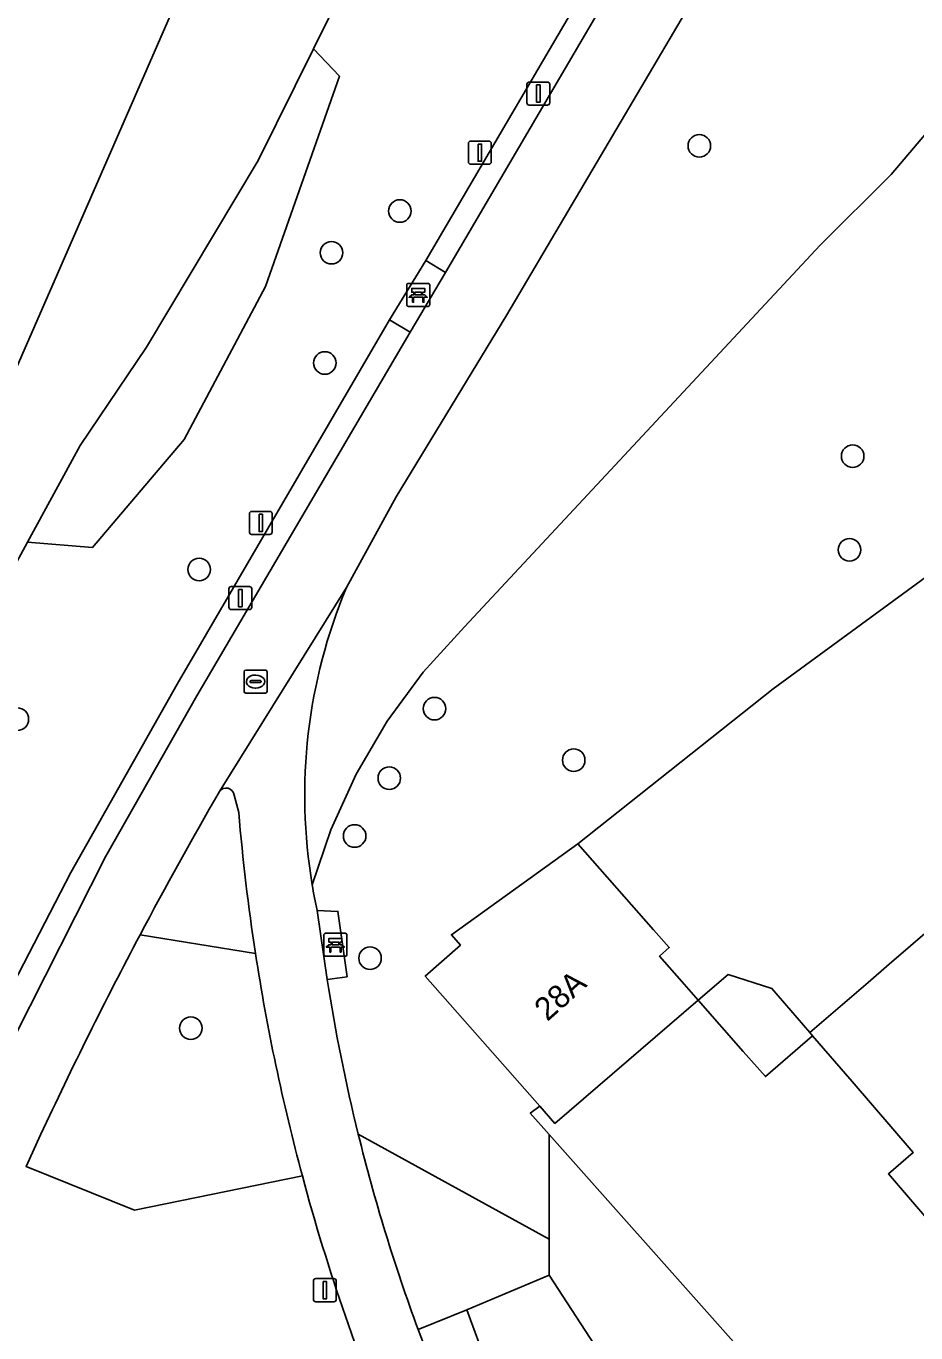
# Model space of a CAD drawing. Extents: x 161347 to 161881, y 382161 to 382804.
# Drawn here: x 161378.3 to 161416.9, y 382262.7 to 382319.4 of the extents above; entities that cross this region are included whole.
import ezdxf

# ---------------------------------------------------------------- set-up
doc = ezdxf.new("R2010")
doc.units = 0
for name, color, linetype in [('IMGEO_Afsluitpaal', 7, 'Continuous'), ('IMGEO_Bank', 7, 'Continuous'), ('IMGEO_Boom', 7, 'Continuous'), ('IMGEO_Erf', 7, 'Continuous'), ('IMGEO_Gemengd_bos', 7, 'Continuous'), ('IMGEO_Groenvoorziening', 7, 'Continuous'), ('IMGEO_Lichtmast', 7, 'Continuous'), ('IMGEO_Pand', 7, 'Continuous'), ('IMGEO_Pand_nummerreeks', 7, 'Continuous'), ('IMGEO_Rioolput', 7, 'Continuous'), ('IMGEO_Terreindeel_gesloten', 7, 'Continuous'), ('IMGEO_Voetpad_gesloten', 7, 'Continuous'), ('IMGEO_Voetpad_halfverhard', 7, 'Continuous'), ('IMGEO_Waterloop', 7, 'Continuous')]:
    doc.layers.add(name, color=color, linetype=linetype)

msp = doc.modelspace()

# ---------------------------------------------------------------- linework, layer by layer
at = {"layer": 'IMGEO_Afsluitpaal'}
for p, q in [((161397.474, 382313.541), (161397.474, 382314.341)), ((161397.474, 382314.341), (161397.474, 382313.541)), ((161397.574, 382314.441), (161398.364, 382314.441)), ((161398.364, 382314.441), (161397.574, 382314.441)), ((161398.464, 382314.341), (161398.464, 382313.541)), ((161398.464, 382313.541), (161398.464, 382314.341)), ((161398.364, 382313.441), (161397.574, 382313.441)), ((161397.574, 382313.441), (161398.364, 382313.441)), ((161387.973, 382297.474), (161387.973, 382298.274)), ((161387.973, 382298.274), (161387.973, 382297.474)), ((161388.073, 382298.374), (161388.863, 382298.374)), ((161388.863, 382298.374), (161388.073, 382298.374)), ((161388.963, 382298.274), (161388.963, 382297.474)), ((161388.963, 382297.474), (161388.963, 382298.274)), ((161388.863, 382297.374), (161388.073, 382297.374)), ((161388.073, 382297.374), (161388.863, 382297.374))]:
    msp.add_line(p, q, dxfattribs=at)
for points in [[(161397.894, 382314.316), (161398.044, 382314.316), (161398.044, 382313.566), (161397.894, 382313.566), (161397.894, 382314.316)], [(161388.393, 382298.249), (161388.543, 382298.249), (161388.543, 382297.499), (161388.393, 382297.499), (161388.393, 382298.249)]]:
    msp.add_lwpolyline(points, dxfattribs=at)
for centre, start, end in [((161397.574, 382314.341), 90, 180), ((161397.574, 382314.341), 90, 180), ((161398.364, 382314.341), 0, 90), ((161398.364, 382314.341), 360, 90), ((161397.574, 382313.541), 180, 270), ((161397.574, 382313.541), 180, 270), ((161398.364, 382313.541), 270, 0), ((161398.364, 382313.541), 270, 0), ((161388.073, 382298.274), 90, 180), ((161388.073, 382298.274), 90, 180), ((161388.863, 382298.274), 0, 90), ((161388.863, 382298.274), 360, 90), ((161388.073, 382297.474), 180, 270), ((161388.073, 382297.474), 180, 270), ((161388.863, 382297.474), 270, 0), ((161388.863, 382297.474), 270, 0)]:
    msp.add_arc(centre, 0.1, start, end, dxfattribs=at)
at = {"layer": 'IMGEO_Bank'}
for p, q in [((161394.798, 382307.343), (161394.798, 382308.184)), ((161394.798, 382308.184), (161394.798, 382307.343)), ((161394.873, 382308.268), (161395.714, 382308.268)), ((161395.714, 382308.268), (161394.873, 382308.268)), ((161395.798, 382308.193), (161395.798, 382307.352)), ((161395.798, 382307.352), (161395.798, 382308.193)), ((161395.495, 382307.666), (161395.102, 382307.666)), ((161395.107, 382307.774), (161395.107, 382307.88)), ((161395.151, 382307.88), (161395.151, 382307.774)), ((161395.439, 382307.886), (161395.157, 382307.886)), ((161395.157, 382307.768), (161395.439, 382307.768)), ((161395.445, 382307.774), (161395.445, 382307.88)), ((161395.489, 382307.88), (161395.489, 382307.774)), ((161395.723, 382307.268), (161394.882, 382307.268)), ((161394.882, 382307.268), (161395.723, 382307.268)), ((161391.207, 382279.138), (161391.207, 382279.979)), ((161391.207, 382279.979), (161391.207, 382279.138)), ((161391.282, 382280.063), (161392.123, 382280.063)), ((161392.123, 382280.063), (161391.282, 382280.063)), ((161391.848, 382279.681), (161391.566, 382279.681)), ((161392.207, 382279.988), (161392.207, 382279.147)), ((161392.207, 382279.147), (161392.207, 382279.988)), ((161391.904, 382279.461), (161391.511, 382279.461)), ((161391.516, 382279.569), (161391.516, 382279.675)), ((161391.56, 382279.675), (161391.56, 382279.569)), ((161391.566, 382279.563), (161391.848, 382279.563)), ((161391.854, 382279.569), (161391.854, 382279.675)), ((161391.898, 382279.675), (161391.898, 382279.569)), ((161392.132, 382279.063), (161391.291, 382279.063)), ((161391.291, 382279.063), (161392.132, 382279.063))]:
    msp.add_line(p, q, dxfattribs=at)
for points in [[(161395.101, 382307.886), (161395.015, 382307.886), (161395.015, 382308.047), (161395.578, 382308.047), (161395.578, 382307.886), (161395.495, 382307.886)], [(161395.045, 382307.666), (161394.903, 382307.666), (161395.015, 382307.768), (161395.101, 382307.768)], [(161395.095, 382307.659), (161395.095, 382307.452), (161395.052, 382307.452), (161395.052, 382307.659)], [(161395.495, 382307.768), (161395.578, 382307.768), (161395.69, 382307.666), (161395.551, 382307.666)], [(161395.545, 382307.659), (161395.545, 382307.452), (161395.501, 382307.452), (161395.501, 382307.659)], [(161391.51, 382279.681), (161391.424, 382279.681), (161391.424, 382279.842), (161391.987, 382279.842), (161391.987, 382279.681), (161391.904, 382279.681)], [(161391.454, 382279.461), (161391.312, 382279.461), (161391.424, 382279.563), (161391.51, 382279.563)], [(161391.504, 382279.454), (161391.504, 382279.247), (161391.461, 382279.247), (161391.461, 382279.454)], [(161391.904, 382279.563), (161391.987, 382279.563), (161392.099, 382279.461), (161391.96, 382279.461)], [(161391.954, 382279.454), (161391.954, 382279.247), (161391.91, 382279.247), (161391.91, 382279.454)]]:
    msp.add_lwpolyline(points, dxfattribs=at)
for centre, radius, start, end in [((161394.876, 382308.19), 0.0779, 92.4484, 184.2845), ((161394.876, 382308.19), 0.0779, 92.4484, 184.2845), ((161395.72, 382308.19), 0.0779, 2.4484, 94.2845), ((161395.72, 382308.19), 0.0779, 2.4484, 94.2845), ((161395.045, 382307.659), 0.00671, 2.8957, 87.1043), ((161395.102, 382307.659), 0.00671, 92.8957, 177.1043), ((161395.1, 382307.879), 0.00671, 2.8957, 87.1043), ((161395.1, 382307.775), 0.00671, 272.8957, 357.1043), ((161395.157, 382307.879), 0.00671, 92.8957, 177.1043), ((161395.157, 382307.775), 0.00671, 182.8957, 267.1043), ((161395.439, 382307.879), 0.00671, 2.8957, 87.1043), ((161395.439, 382307.775), 0.00671, 272.8957, 357.1043), ((161395.496, 382307.879), 0.00671, 92.8957, 177.1043), ((161395.496, 382307.775), 0.00671, 182.8957, 267.1043), ((161395.494, 382307.659), 0.00671, 2.8957, 87.1043), ((161395.551, 382307.659), 0.00671, 92.8957, 177.1043), ((161394.876, 382307.346), 0.0779, 182.4484, 274.2845), ((161394.876, 382307.346), 0.0779, 182.4484, 274.2845), ((161395.72, 382307.346), 0.0779, 272.4484, 4.2845), ((161395.72, 382307.346), 0.0779, 272.4484, 4.2845), ((161391.285, 382279.985), 0.0779, 92.4484, 184.2845), ((161391.285, 382279.985), 0.0779, 92.4484, 184.2845), ((161391.509, 382279.674), 0.00671, 2.8957, 87.1043), ((161391.566, 382279.674), 0.00671, 92.8957, 177.1043), ((161391.848, 382279.674), 0.00671, 2.8957, 87.1043), ((161391.905, 382279.674), 0.00671, 92.8957, 177.1043), ((161392.129, 382279.985), 0.0779, 2.4484, 94.2845), ((161392.129, 382279.985), 0.0779, 2.4484, 94.2845), ((161391.285, 382279.141), 0.0779, 182.4484, 274.2845), ((161391.285, 382279.141), 0.0779, 182.4484, 274.2845), ((161391.454, 382279.454), 0.00671, 2.8957, 87.1043), ((161391.511, 382279.454), 0.00671, 92.8957, 177.1043), ((161391.509, 382279.57), 0.00671, 272.8957, 357.1043), ((161391.566, 382279.57), 0.00671, 182.8957, 267.1043), ((161391.848, 382279.57), 0.00671, 272.8957, 357.1043), ((161391.905, 382279.57), 0.00671, 182.8957, 267.1043), ((161391.903, 382279.454), 0.00671, 2.8957, 87.1043), ((161391.96, 382279.454), 0.00671, 92.8957, 177.1043), ((161392.129, 382279.141), 0.0779, 272.4484, 4.2845), ((161392.129, 382279.141), 0.0779, 272.4484, 4.2845)]:
    msp.add_arc(centre, radius, start, end, dxfattribs=at)
at = {"layer": 'IMGEO_Boom'}
for centre in [(161407.492, 382314.238), (161394.498, 382311.409), (161391.537, 382309.599), (161391.248, 382304.814), (161414.143, 382300.768), (161414.008, 382296.706), (161385.796, 382295.85), (161396.004, 382289.811), (161377.912, 382289.353), (161402.043, 382287.578), (161394.043, 382286.794), (161392.54, 382284.284), (161393.209, 382278.983), (161385.439, 382275.945)]:
    msp.add_circle(centre, 0.489, dxfattribs=at)
at = {"layer": 'IMGEO_Erf'}
for points in [[(161441.023, 382284.25), (161435.438, 382291.085), (161438.742, 382293.784), (161435.911, 382297.247), (161438.146, 382299.071), (161432.164, 382306.393), (161410.698, 382290.675), (161402.221, 382283.95), (161405.506, 382280.209), (161406.184, 382279.438), (161405.767, 382279.072), (161406.734, 382277.971), (161407.448, 382277.158), (161401.225, 382271.81), (161400.57, 382272.555), (161400.157, 382272.252), (161400.981, 382271.324), (161416.272, 382254.11), (161419.161, 382250.858), (161420.005, 382251.925)], [(161418.402, 382266.468), (161415.692, 382269.619), (161416.766, 382270.542), (161414.115, 382273.625), (161412.407, 382275.611), (161410.356, 382273.846), (161409.399, 382274.936), (161407.448, 382277.158), (161408.743, 382278.271), (161410.643, 382277.662), (161411.462, 382276.71), (161412.282, 382275.757), (161414.812, 382277.933), (161415.729, 382278.722), (161418.603, 382281.194)]]:
    msp.add_lwpolyline(points, dxfattribs=at)
at = {"layer": 'IMGEO_Gemengd_bos'}
for points in [[(161418.368, 382351.083), (161419.77, 382342.18), (161421.746, 382334.773), (161422.179, 382333.479), (161424.288, 382327.775), (161424.532, 382326.783), (161424.564, 382325.761), (161424.383, 382324.755), (161423.937, 382323.701), (161420.158, 382318.134), (161415.817, 382312.993), (161412.737, 382309.924), (161397.304, 382293.363), (161395.517, 382291.4), (161393.945, 382289.261), (161392.606, 382286.969), (161391.513, 382284.55), (161390.699, 382282.167)], [(161392.698, 382271.346), (161400.981, 382266.785), (161400.981, 382271.324), (161400.157, 382272.252), (161400.57, 382272.555), (161395.604, 382278.208), (161397.13, 382279.549), (161396.735, 382279.998), (161402.221, 382283.95), (161410.698, 382290.675), (161432.164, 382306.393)], [(161390.914, 382281.049), (161391.812, 382281.011), (161392.213, 382278.173), (161391.353, 382278.051)]]:
    msp.add_lwpolyline(points, dxfattribs=at)
for centre, radius, start, end in [((161411.865, 382285.658), 21.452, 189.365, 192.4061), ((161469.51, 382290.242), 79.102, 188.86535, 193.82024)]:
    msp.add_arc(centre, radius, start, end, dxfattribs=at)
at = {"layer": 'IMGEO_Groenvoorziening'}
for points in [[(161410.761, 382441.921), (161402.854, 382462.305), (161402.07, 382461.561), (161409.818, 382441.585), (161412.71, 382432.719), (161416.036, 382417.601), (161417.534, 382409.527), (161418.765, 382400.432), (161419.348, 382392.534), (161419.411, 382381.446), (161417.112, 382364.302), (161414.697, 382352.717), (161411.045, 382339.466), (161408.31, 382331.937), (161404.855, 382325.015), (161395.627, 382309.257), (161396.482, 382308.74), (161405.735, 382324.539)], [(161371.164, 382278.107), (161371.169, 382276.574), (161373.842, 382273.899), (161374.748, 382271.624), (161375.569, 382273.376), (161376.813, 382276.112), (161380.224, 382282.701), (161384.838, 382290.867), (161394.055, 382306.682), (161395.627, 382309.257), (161404.855, 382325.015), (161408.31, 382331.937), (161411.045, 382339.466), (161414.697, 382352.717), (161417.112, 382364.302), (161419.411, 382381.446), (161419.348, 382392.534), (161418.765, 382400.432)], [(161410.205, 382359.7), (161395.308, 382327.609), (161390.763, 382318.45), (161391.88, 382317.266), (161388.675, 382308.132), (161385.145, 382301.487), (161381.175, 382296.811), (161378.357, 382297.043), (161375.108, 382291.072), (161372.295, 382284.655), (161371.546, 382281.929)], [(161390.699, 382282.167), (161391.513, 382284.55), (161392.606, 382286.969), (161393.945, 382289.261), (161395.517, 382291.4), (161397.304, 382293.363), (161412.737, 382309.924), (161415.817, 382312.993), (161420.158, 382318.134), (161423.937, 382323.701), (161424.383, 382324.755), (161424.564, 382325.761), (161424.532, 382326.783), (161424.288, 382327.775), (161422.179, 382333.479), (161421.746, 382334.773), (161419.77, 382342.18), (161418.368, 382351.083)], [(161407.086, 382320.364), (161399.146, 382306.904), (161394.341, 382299.01), (161392.186, 382295.075)], [(161387.514, 382285.31), (161387.312, 382286.061)], [(161383.237, 382279.999), (161388.24, 382279.191)], [(161395.294, 382262.86), (161397.405, 382263.726), (161400.981, 382265.217), (161400.981, 382266.785), (161392.698, 382271.346)], [(161390.272, 382269.531), (161382.999, 382268.047), (161378.292, 382269.946)]]:
    msp.add_lwpolyline(points, dxfattribs=at)
for points in [[(161378.357, 382297.043), (161381.175, 382296.811), (161385.145, 382301.487), (161388.675, 382308.132), (161391.88, 382317.266), (161390.763, 382318.45), (161388.356, 382313.598), (161383.514, 382305.502), (161380.638, 382301.236)], [(161381.753, 382283.411), (161385.701, 382290.362), (161394.949, 382306.157), (161394.055, 382306.682), (161384.838, 382290.867), (161380.224, 382282.701), (161376.813, 382276.112), (161377.8, 382275.599)], [(161416.272, 382254.11), (161400.981, 382271.324), (161400.981, 382266.785), (161400.981, 382265.217), (161411.38, 382249.236)], [(161411.38, 382249.236), (161400.981, 382265.217), (161397.405, 382263.726), (161398.282, 382261.318), (161400.606, 382256.246), (161406.575, 382244.448)], [(161400.606, 382256.246), (161398.282, 382261.318), (161397.405, 382263.726), (161395.294, 382262.86), (161395.94, 382261.165), (161404.802, 382242.987), (161406.575, 382244.448)]]:
    msp.add_lwpolyline(points, close=True, dxfattribs=at)
for centre, radius, start, end in [((161413.836, 382286.041), 23.459, 157.351, 189.506), ((161552.729, 382190.333), 191.748, 149.99636, 152.11996), ((161386.963, 382286.013), 0.353, 7.8959, 144.371), ((161477.789, 382292.918), 90.595, 184.81745, 188.71522), ((161470.239, 382290.427), 79.854, 193.8244, 200.19498), ((161477.187, 382292.869), 89.994, 195.03014, 203.14081)]:
    msp.add_arc(centre, radius, start, end, dxfattribs=at)
at = {"layer": 'IMGEO_Lichtmast'}
for p, q in [((161400.012, 382316.108), (161400.012, 382316.908)), ((161400.012, 382316.908), (161400.012, 382316.108)), ((161400.112, 382317.008), (161400.902, 382317.008)), ((161400.902, 382317.008), (161400.112, 382317.008)), ((161401.002, 382316.908), (161401.002, 382316.108)), ((161401.002, 382316.108), (161401.002, 382316.908)), ((161400.902, 382316.008), (161400.112, 382316.008)), ((161400.112, 382316.008), (161400.902, 382316.008)), ((161387.087, 382294.212), (161387.087, 382295.012)), ((161387.087, 382295.012), (161387.087, 382294.212)), ((161387.187, 382295.112), (161387.977, 382295.112)), ((161387.977, 382295.112), (161387.187, 382295.112)), ((161388.077, 382295.012), (161388.077, 382294.212)), ((161388.077, 382294.212), (161388.077, 382295.012)), ((161387.977, 382294.112), (161387.187, 382294.112)), ((161387.187, 382294.112), (161387.977, 382294.112)), ((161390.755, 382264.173), (161390.755, 382264.973)), ((161390.755, 382264.973), (161390.755, 382264.173)), ((161390.855, 382265.073), (161391.645, 382265.073)), ((161391.645, 382265.073), (161390.855, 382265.073)), ((161391.745, 382264.973), (161391.745, 382264.173)), ((161391.745, 382264.173), (161391.745, 382264.973)), ((161391.645, 382264.073), (161390.855, 382264.073)), ((161390.855, 382264.073), (161391.645, 382264.073))]:
    msp.add_line(p, q, dxfattribs=at)
for points in [[(161400.432, 382316.883), (161400.582, 382316.883), (161400.582, 382316.133), (161400.432, 382316.133), (161400.432, 382316.883)], [(161387.507, 382294.987), (161387.657, 382294.987), (161387.657, 382294.237), (161387.507, 382294.237), (161387.507, 382294.987)], [(161391.175, 382264.948), (161391.325, 382264.948), (161391.325, 382264.198), (161391.175, 382264.198), (161391.175, 382264.948)]]:
    msp.add_lwpolyline(points, dxfattribs=at)
for centre, start, end in [((161400.112, 382316.908), 90, 180), ((161400.112, 382316.908), 90, 180), ((161400.902, 382316.908), 0, 90), ((161400.902, 382316.908), 360, 90), ((161400.112, 382316.108), 180, 270), ((161400.112, 382316.108), 180, 270), ((161400.902, 382316.108), 270, 0), ((161400.902, 382316.108), 270, 0), ((161387.187, 382295.012), 90, 180), ((161387.187, 382295.012), 90, 180), ((161387.977, 382295.012), 0, 90), ((161387.977, 382295.012), 360, 90), ((161387.187, 382294.212), 180, 270), ((161387.187, 382294.212), 180, 270), ((161387.977, 382294.212), 270, 0), ((161387.977, 382294.212), 270, 0), ((161390.855, 382264.973), 90, 180), ((161390.855, 382264.973), 90, 180), ((161391.645, 382264.973), 0, 90), ((161391.645, 382264.973), 360, 90), ((161390.855, 382264.173), 180, 270), ((161390.855, 382264.173), 180, 270), ((161391.645, 382264.173), 270, 0), ((161391.645, 382264.173), 270, 0)]:
    msp.add_arc(centre, 0.1, start, end, dxfattribs=at)
at = {"layer": 'IMGEO_Pand'}
for points in [[(161402.221, 382283.95), (161396.735, 382279.998), (161397.13, 382279.549), (161395.604, 382278.208), (161400.57, 382272.555), (161401.225, 382271.81), (161407.448, 382277.158), (161406.734, 382277.971), (161405.767, 382279.072), (161406.184, 382279.438), (161405.506, 382280.209)], [(161418.728, 382281.302), (161418.603, 382281.194), (161415.729, 382278.722), (161414.812, 382277.933), (161412.282, 382275.757), (161412.407, 382275.611), (161414.115, 382273.625), (161416.766, 382270.542), (161415.692, 382269.619), (161418.402, 382266.468), (161419.518, 382267.388), (161421.839, 382264.731), (161423.565, 382266.239), (161423.923, 382265.829), (161425.215, 382266.958), (161425.922, 382266.91), (161428.011, 382268.734), (161428.055, 382269.39), (161428.638, 382269.899)], [(161411.462, 382276.71), (161410.643, 382277.662), (161408.743, 382278.271), (161407.448, 382277.158), (161409.399, 382274.936), (161410.356, 382273.846), (161412.407, 382275.611), (161412.282, 382275.757)]]:
    msp.add_lwpolyline(points, close=True, dxfattribs=at)
at = {"layer": 'IMGEO_Rioolput'}
for p, q in [((161387.744, 382290.561), (161387.744, 382291.413)), ((161387.819, 382291.487), (161388.671, 382291.487)), ((161388.046, 382291.03), (161388.444, 382291.03)), ((161388.232, 382291.267), (161388.257, 382291.267)), ((161388.745, 382291.413), (161388.745, 382290.561)), ((161388.671, 382290.487), (161387.819, 382290.487)), ((161388.003, 382290.981), (161388.003, 382290.993)), ((161388.441, 382290.944), (161388.043, 382290.944)), ((161388.255, 382290.707), (161388.23, 382290.707)), ((161388.487, 382290.993), (161388.487, 382290.981))]:
    msp.add_line(p, q, dxfattribs=at)
for points in [[(161387.744, 382290.561), (161387.744, 382291.413)], [(161387.819, 382291.487), (161388.671, 382291.487)], [(161388.745, 382291.413), (161388.745, 382290.561)], [(161388.671, 382290.487), (161387.819, 382290.487)]]:
    msp.add_lwpolyline(points, dxfattribs=at)
for centre, radius, start, end in [((161387.821, 382291.411), 0.0765, 91.552, 178.448), ((161387.821, 382291.411), 0.0765, 91.552, 178.448), ((161388.043, 382290.99), 0.0403, 85.8775, 175.7526), ((161388.448, 382290.992), 0.0386, 1.7309, 96.639), ((161388.669, 382291.411), 0.0765, 1.552, 88.448), ((161388.669, 382291.411), 0.0765, 1.552, 88.448), ((161387.821, 382290.563), 0.0765, 181.552, 268.448), ((161387.821, 382290.563), 0.0765, 181.552, 268.448), ((161388.04, 382290.98), 0.0366, 178.938, 274.7102), ((161388.444, 382290.987), 0.043, 264.8664, 352.4533), ((161388.669, 382290.563), 0.0765, 271.552, 358.448), ((161388.669, 382290.563), 0.0765, 271.552, 358.448)]:
    msp.add_arc(centre, radius, start, end, dxfattribs=at)
for centre, major_axis, ratio, start_param, end_param in [((161388.231, 382290.987), (-0.387, 0.002), 0.722429, 4.712389, 7.853982), ((161388.256, 382290.987), (-0.39, 0.002), 0.717154, 1.570796, 4.712389)]:
    msp.add_ellipse(centre, major_axis=major_axis, ratio=ratio, start_param=start_param, end_param=end_param, dxfattribs=at)
at = {"layer": 'IMGEO_Terreindeel_gesloten'}
msp.add_lwpolyline([(161396.482, 382308.74), (161395.627, 382309.257), (161394.055, 382306.682), (161394.949, 382306.157)], close=True, dxfattribs=at)
at = {"layer": 'IMGEO_Voetpad_gesloten'}
for points in [[(161405.735, 382324.539), (161396.482, 382308.74), (161394.949, 382306.157), (161385.701, 382290.362), (161381.753, 382283.411), (161377.8, 382275.599), (161376.587, 382272.912), (161375.384, 382270.026)], [(161399.146, 382306.904), (161407.086, 382320.364)], [(161386.676, 382286.218), (161392.186, 382295.075), (161394.341, 382299.01), (161399.146, 382306.904)], [(161392.186, 382295.075), (161386.676, 382286.218)], [(161387.312, 382286.061), (161387.514, 382285.31)], [(161391.353, 382278.051), (161390.914, 382281.049)], [(161378.292, 382269.946), (161378.917, 382271.309)], [(161407.145, 382238.181), (161404.802, 382242.987), (161395.94, 382261.165), (161395.294, 382262.86)]]:
    msp.add_lwpolyline(points, dxfattribs=at)
msp.add_lwpolyline([(161391.353, 382278.051), (161392.213, 382278.173), (161391.812, 382281.011), (161390.914, 382281.049)], close=True, dxfattribs=at)
for centre, radius, start, end in [((161413.836, 382286.041), 23.459, 157.351, 189.506), ((161552.729, 382190.333), 191.748, 149.99636, 152.11996), ((161386.963, 382286.013), 0.353, 7.8959, 144.371), ((161477.789, 382292.918), 90.595, 184.81745, 188.71522), ((161411.865, 382285.658), 21.452, 189.365, 192.4061), ((161552.743, 382190.315), 191.77, 152.11708, 155.01685), ((161477.135, 382292.846), 89.937, 188.73316, 195.02502), ((161469.51, 382290.242), 79.102, 188.86535, 193.82024), ((161470.239, 382290.427), 79.854, 193.8244, 200.19498), ((161477.187, 382292.869), 89.994, 195.03014, 203.14081)]:
    msp.add_arc(centre, radius, start, end, dxfattribs=at)
at = {"layer": 'IMGEO_Voetpad_halfverhard'}
for points in [[(161388.24, 382279.191), (161383.237, 382279.999)], [(161378.917, 382271.309), (161378.292, 382269.946), (161382.999, 382268.047), (161390.272, 382269.531)]]:
    msp.add_lwpolyline(points, dxfattribs=at)
for centre, radius, start, end in [((161552.743, 382190.315), 191.77, 152.11708, 155.01685), ((161477.135, 382292.846), 89.937, 188.73316, 195.02502)]:
    msp.add_arc(centre, radius, start, end, dxfattribs=at)
at = {"layer": 'IMGEO_Waterloop'}
for points in [[(161355.002, 382598.926), (161347.239, 382575.775), (161361.294, 382518.942), (161380.374, 382474.366), (161401.627, 382424.714), (161406.899, 382394.906), (161404.99, 382366.739), (161360.085, 382263.89), (161354.656, 382245.44)], [(161354.656, 382245.44), (161356.708, 382243.113), (161358.097, 382245.762), (161359.112, 382247.555), (161359.476, 382248.265), (161360.672, 382250.684), (161361.676, 382252.566), (161361.925, 382253.032), (161368.272, 382273.889), (161369.699, 382278.044), (161372.295, 382284.655), (161375.108, 382291.072), (161378.357, 382297.043), (161380.638, 382301.236), (161383.514, 382305.502), (161388.356, 382313.598), (161390.763, 382318.45), (161395.308, 382327.609), (161410.205, 382359.7)]]:
    msp.add_lwpolyline(points, dxfattribs=at)

# ---------------------------------------------------------------- texts
at = {"layer": 'IMGEO_Pand_nummerreeks'}
msp.add_text('28A', height=1, rotation=41.8947, dxfattribs=at).set_placement((161400.898, 382276.207))

doc.saveas('drawing.dxf')
